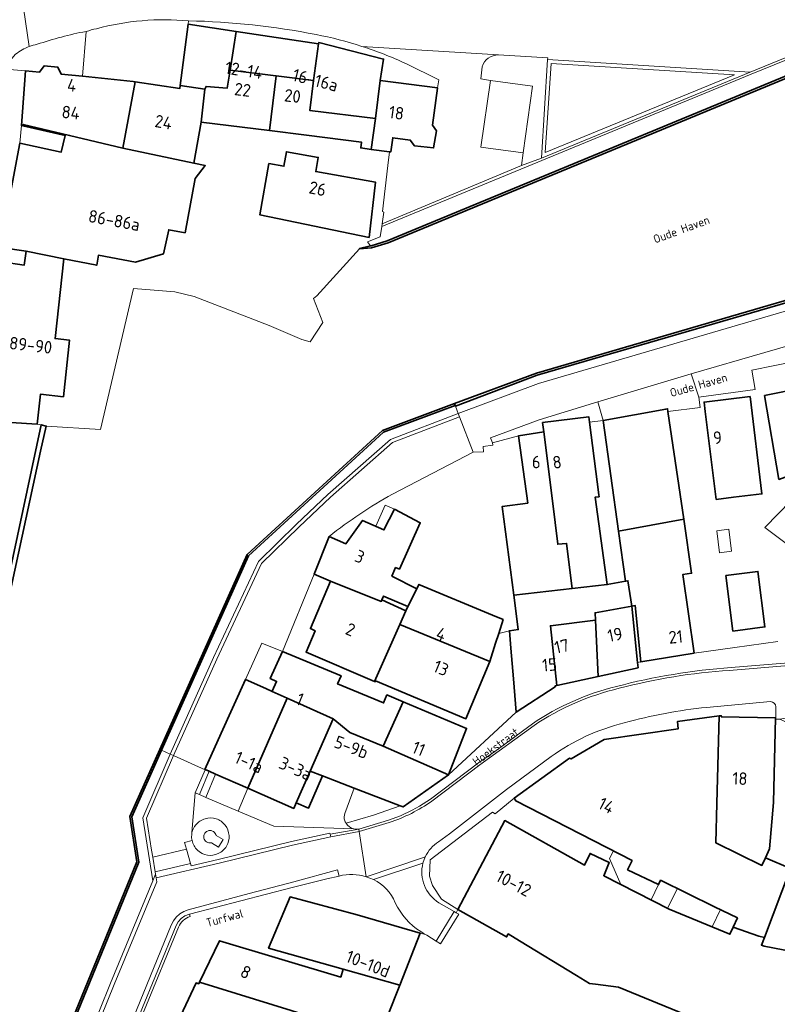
# Model space of a CAD drawing. Header units: metres. Extents: x 149984 to 156489, y 469398 to 478068.
# Tile 782 of 854: x 154388 to 154470, y 474001 to 474107. Entities that reach past the tile are written whole.
import ezdxf
from ezdxf.enums import TextEntityAlignment as Align

# ---------------------------------------------------------------- set-up
doc = ezdxf.new("R2010")
doc.units = ezdxf.units.M
doc.header["$LTSCALE"] = 0.75
for name, color, linetype, lineweight in [('B-WE-GK-KADEMUUR-GV', 252, 'Continuous', 35), ('B-WE-GR-BEPLANTING_CULTUUR_ROOS-GV', 252, 'Continuous', 18), ('B-WE-OG-BEBOUWING-GV', 6, 'Continuous', 35), ('B-WE-OG-BEBOUWING-T18', 1, 'Continuous', 18), ('B-WE-OG-BEBOUWING_LUIFEL-GV', 6, 'Continuous', 18), ('B-WE-OG-BEBOUWING_OVERBOUWING-GV', 6, 'Continuous', 18), ('B-WE-OG-TERREIN_ERF-GV', 252, 'Continuous', 18), ('B-WE-OG-TOPOGRAFIE-T18', 7, 'Continuous', 18), ('B-WE-OG-WATER_HAVEN-GV', 252, 'Continuous', 18), ('B-WE-VH-OPENVERHARDING-GV', 252, 'Continuous', 18), ('B-WE-VH-OPENVERHARDING_BETONELEMENT-GV', 252, 'Continuous', 18), ('B-WE-VH-OPENVERHARDING_BETONSTRAATSTEEN-GV', 252, 'Continuous', 18), ('B-WE-VH-OPENVERHARDING_SIERBESTRATING-GV', 252, 'Continuous', 18), ('B-WE-VH-OPENVERHARDING_STRAATBAKSTEEN-GV', 252, 'Continuous', 18)]:
    doc.layers.add(name, color=color, linetype=linetype, lineweight=lineweight)
doc.styles.add('NLCS-ISO-M500-T18', font='NLCS-ISO.ttf', dxfattribs={"height": 0.9})
doc.styles.add('NLCS-ISO-M750-T18', font='NLCS-ISO.ttf', dxfattribs={"height": 1.35})

msp = doc.modelspace()

# ---------------------------------------------------------------- linework, layer by layer
at = {"layer": 'B-WE-GK-KADEMUUR-GV', "flags": 128}
for points in [[(154585.73, 474182.326), (154569.137, 474140.929), (154558.555, 474124.917), (154547.442, 474114.084), (154510.015, 474087.838), (154444.011, 474068.568), (154435.208, 474065.278), (154435.28, 474065.091), (154435.309, 474065.017), (154444.099, 474068.346), (154510.132, 474087.568), (154529.304, 474101.038), (154547.626, 474113.867), (154558.777, 474124.756), (154569.356, 474140.775), (154585.97, 474182.275), (154599.108, 474219.701)], [(154482.895, 474105.511), (154427.96, 474082.802), (154426.238, 474082.257), (154426.166, 474082.24), (154425.003, 474081.978), (154425.008, 474081.925), (154426.283, 474082.05), (154428.069, 474082.579), (154480.855, 474104.421)]]:
    msp.add_lwpolyline(points, dxfattribs=at)
for points in [[(154435.208, 474065.278), (154427.468, 474062.385), (154412.913, 474049.04), (154403.54, 474028.088), (154403.723, 474028.006), (154413.079, 474048.921), (154427.574, 474062.211), (154435.28, 474065.091)], [(154376.277, 473985.331), (154376.523, 473985.389), (154376.668, 473985.423), (154375.621, 473989.766), (154380.413, 474012.616), (154390.716, 474060.158), (154391.319, 474062.861), (154390.784, 474063.006), (154375.117, 473989.697)], [(154403.54, 474028.088), (154400.316, 474020.881), (154401.081, 474016.008), (154387.56, 473982.961), (154387.755, 473982.916), (154401.287, 474015.984), (154400.523, 474020.853), (154403.723, 474028.006)]]:
    msp.add_lwpolyline(points, close=True, dxfattribs=at)
at = {"layer": 'B-WE-GR-BEPLANTING_CULTUUR_ROOS-GV', "flags": 128}
msp.add_lwpolyline([(154438.173, 474101.505), (154438.033, 474100.203), (154439.087, 474100.038), (154443.578, 474099.429), (154442.599, 474092.254), (154442.415, 474090.902), (154444.552, 474091.675), (154445.224, 474102.275), (154445.235, 474102.454), (154439.938, 474102.781)], dxfattribs=at)
at = {"layer": 'B-WE-GR-BEPLANTING_CULTUUR_ROOS-GV'}
msp.add_lwpolyline([(154439.938, 474102.781, 0.329811), (154438.173, 474101.505)], format="xyb", dxfattribs=at)
at = {"layer": 'B-WE-OG-BEBOUWING-GV', "flags": 128}
for points in [[(154405.732, 474099.508), (154408.381, 474099.095), (154408.51, 474099.399), (154410.77, 474099.208), (154411.111, 474101.138), (154411.737, 474105.315), (154406.59, 474106.087)], [(154415.735, 474100.559), (154416.054, 474100.519), (154420.049, 474100.019), (154420.603, 474103.986), (154411.737, 474105.315), (154411.111, 474101.138)], [(154426.709, 474095.939), (154427.23, 474100.04), (154427.58, 474102.33), (154420.622, 474104.114), (154420.603, 474103.986), (154420.049, 474100.019), (154419.65, 474096.819)], [(154388.848, 474095.319), (154393.839, 474094.124), (154399.571, 474092.747), (154400.878, 474099.894), (154400.669, 474099.925), (154395.208, 474100.482), (154392.934, 474100.714), (154392.583, 474101.459), (154391.092, 474101.603), (154390.604, 474100.934), (154389.111, 474101.066), (154388.66, 474095.184), (154388.817, 474095.149)], [(154416.054, 474100.519), (154415.735, 474100.559), (154411.111, 474101.138), (154410.77, 474099.208), (154408.51, 474099.399), (154408.381, 474099.095), (154407.996, 474095.559), (154415.319, 474094.647)], [(154408.381, 474099.095), (154405.732, 474099.508), (154405.69, 474099.189), (154400.878, 474099.894), (154399.571, 474092.747), (154407.194, 474091.131), (154407.996, 474095.559)], [(154415.319, 474094.647), (154419.317, 474094.149), (154425.213, 474093.414), (154425.128, 474092.78), (154426.264, 474092.627), (154426.709, 474095.939), (154419.65, 474096.819), (154420.049, 474100.019), (154416.054, 474100.519)], [(154427.23, 474100.04), (154426.709, 474095.939), (154426.264, 474092.627), (154428.241, 474092.362), (154428.361, 474092.346), (154428.566, 474093.883), (154430.459, 474093.618), (154430.92, 474092.991), (154432.964, 474092.782), (154433.27, 474094.62), (154432.83, 474095.22), (154433.378, 474099.218), (154433.381, 474099.23)], [(154407.194, 474091.131), (154399.571, 474092.747), (154393.839, 474094.124), (154388.848, 474095.319), (154388.817, 474095.149), (154393.363, 474094.126), (154392.944, 474092.329), (154388.484, 474093.289), (154387.375, 474087.393), (154386.445, 474082.074), (154389.178, 474081.667), (154393.206, 474080.87), (154396.76, 474080.166), (154396.929, 474081.242), (154400.922, 474080.506), (154403.917, 474081.379), (154404.498, 474083.975), (154406.25, 474083.658), (154407.347, 474089.506), (154408.42, 474090.887)], [(154426.04, 474083.165), (154426.724, 474089.086), (154420.295, 474090.229), (154420.568, 474091.765), (154417.144, 474092.374), (154416.867, 474090.818), (154415.263, 474091.103), (154414.285, 474085.604)], [(154386.537, 474080.523), (154385.766, 474072.732), (154384.67, 474063.445), (154390.347, 474063.056), (154390.699, 474066.294), (154393.172, 474066.025), (154393.833, 474072.103), (154392.273, 474072.272), (154393.206, 474080.87), (154389.178, 474081.667), (154388.947, 474080.163)], [(154470.072, 474057.116), (154474.27, 474058.646), (154472.809, 474067.01), (154468.546, 474066.138)], [(154463.334, 474054.981), (154465.206, 474055.206), (154468.246, 474055.571), (154466.988, 474066.041), (154462.046, 474065.447), (154462.17, 474064.44)], [(154445.731, 474054.813), (154446.312, 474050.156), (154447.253, 474050.252), (154447.867, 474045.4), (154451.624, 474045.816), (154450.314, 474055.205), (154450.75, 474055.261), (154450.721, 474055.482), (154449.709, 474063.292), (154449.633, 474063.878), (154444.675, 474063.235), (154444.805, 474062.243)], [(154452.847, 474051.576), (154459.849, 474052.853), (154458.151, 474064.44), (154458.109, 474064.729), (154457.917, 474064.695), (154451.203, 474063.474)], [(154441.581, 474044.681), (154447.867, 474045.4), (154447.253, 474050.252), (154446.312, 474050.156), (154445.731, 474054.813), (154444.805, 474062.243), (154442.098, 474061.822), (154443.077, 474054.589), (154440.34, 474054.234)], [(154421.732, 474050.993), (154420.113, 474046.956), (154421.898, 474046.195), (154427.345, 474044.007), (154427.411, 474044.169), (154427.583, 474044.575), (154430.21, 474043.47), (154431.156, 474045.379), (154428.486, 474046.727), (154428.876, 474047.654), (154429.29, 474047.48), (154431.53, 474052.463), (154428.76, 474053.92), (154427.627, 474051.692), (154425.331, 474052.725), (154423.547, 474050.203)], [(154460.955, 474038.46), (154459.74, 474046.903), (154460.7, 474047.041), (154459.849, 474052.853), (154452.847, 474051.576), (154453.593, 474046.177), (154453.85, 474046.224), (154454.261, 474043.516), (154454.639, 474043.554), (154455.234, 474037.509)], [(154464.381, 474046.799), (154465.134, 474040.827), (154468.577, 474041.261), (154467.824, 474047.233)], [(154426.626, 474035.409), (154429.319, 474041.51), (154429.974, 474042.994), (154427.411, 474044.169), (154427.345, 474044.007), (154421.898, 474046.195), (154419.718, 474041.081), (154420.233, 474040.861), (154419.249, 474038.552)], [(154439.96, 474040.573), (154440.428, 474042.062), (154439.297, 474042.535), (154431.386, 474045.843), (154431.156, 474045.379), (154430.21, 474043.47), (154429.974, 474042.994), (154429.319, 474041.51), (154439.013, 474037.56), (154439.626, 474039.511)], [(154450.314, 474042.79), (154454.261, 474043.516), (154453.85, 474046.224), (154453.593, 474046.177), (154451.624, 474045.816), (154447.867, 474045.4), (154441.581, 474044.681), (154442.062, 474040.975), (154441.113, 474040.851), (154441.266, 474038.996), (154441.539, 474035.683), (154441.836, 474032.086), (154446.026, 474034.812), (154446.016, 474034.929), (154446.218, 474034.973), (154445.524, 474041.393), (154450.353, 474041.993)], [(154454.261, 474043.516), (154450.314, 474042.79), (154450.353, 474041.993), (154450.652, 474035.945), (154454.939, 474036.884), (154454.881, 474037.45)], [(154429.319, 474041.51), (154426.626, 474035.409), (154426.701, 474035.377), (154426.733, 474035.453), (154436.43, 474031.392), (154439.013, 474037.56)], [(154450.353, 474041.993), (154445.524, 474041.393), (154446.218, 474034.973), (154450.652, 474035.945)], [(154415.605, 474034.326), (154417.231, 474033.592), (154422.166, 474031.388), (154423.962, 474029.904), (154427.535, 474028.435), (154429.675, 474033.219), (154427.937, 474033.946), (154427.582, 474033.097), (154422.644, 474035.13), (154423.011, 474036.007), (154416.706, 474038.613), (154415.398, 474035.714), (154416.091, 474035.401), (154415.617, 474034.353)], [(154417.231, 474033.592), (154415.605, 474034.326), (154414.938, 474034.627), (154412.743, 474035.617), (154410.141, 474029.853), (154408.378, 474025.948), (154408.404, 474025.936), (154408.836, 474025.746), (154409.519, 474025.446), (154412.997, 474023.918)], [(154419.684, 474025.752), (154422.166, 474031.388), (154417.231, 474033.592), (154412.997, 474023.918), (154417.926, 474021.752), (154418.184, 474022.339)], [(154429.675, 474033.219), (154427.535, 474028.435), (154434.569, 474025.376), (154436.517, 474030.358)], [(154422.166, 474031.388), (154419.684, 474025.752), (154421.033, 474025.235), (154424.413, 474023.941), (154429.371, 474022.042), (154429.706, 474021.914), (154434.569, 474025.376), (154427.535, 474028.435), (154423.962, 474029.904)], [(154471.329, 474015.269), (154468.651, 474016.433), (154468.256, 474015.625), (154463.319, 474018.041), (154463.42, 474022.26), (154463.676, 474031.687), (154459.163, 474031.089), (154459.265, 474030.316), (154451.295, 474029.176), (154447.734, 474027.069), (154447.581, 474027.144), (154441.627, 474022.836), (154441.794, 474022.566), (154454.304, 474016.138), (154453.81, 474015.156), (154457.146, 474013.559), (154457.37, 474014.027), (154463.155, 474011.18), (154465.626, 474009.964), (154465.17, 474008.969), (154467.919, 474008.021), (154468.519, 474007.864)], [(154463.319, 474018.041), (154468.256, 474015.625), (154468.651, 474016.433), (154469.072, 474017.402), (154469.505, 474022.389), (154469.7, 474031.482), (154463.89, 474031.607), (154463.894, 474031.716), (154463.676, 474031.687), (154463.42, 474022.26)], [(154421.033, 474025.235), (154419.684, 474025.752), (154418.184, 474022.339), (154419.505, 474021.759)], [(154429.318, 474002.742), (154431.529, 474008.344), (154424.737, 474010.308), (154417.537, 474012.224), (154415.224, 474006.72), (154423.232, 474004.46)], [(154421.784, 473998.859), (154421.86, 473999.222), (154425.41, 473997.657), (154426.983, 473997.23), (154427.614, 473999.555), (154428.004, 473999.413), (154429.318, 474002.742), (154423.232, 474004.46), (154422.991, 474003.605), (154409.952, 474007.508), (154407.809, 474003.067), (154417.667, 474000), (154418.323, 473999.796), (154419.203, 473999.558)], [(154418.323, 473999.796), (154417.667, 474000), (154407.809, 474003.067), (154407.727, 474002.897), (154407.437, 474002.974), (154406.043, 474000), (154404.15, 473995.956), (154413.304, 473993.293), (154416.957, 473992.294), (154419.203, 473999.558)]]:
    msp.add_lwpolyline(points, close=True, dxfattribs=at)
msp.add_lwpolyline([(154475.873, 473997.4), (154478.223, 474004.47), (154473.878, 474005.883), (154468.487, 474006.936), (154468.207, 474007.042), (154468.519, 474007.864), (154467.919, 474008.021), (154465.17, 474008.969), (154464.821, 474008.209), (154458.268, 474010.925), (154451.259, 474014.505), (154451.849, 474015.916), (154449.787, 474016.903), (154449.183, 474015.641), (154440.61, 474020.442), (154435.552, 474010.868), (154440.816, 474007.928), (154440.991, 474008.242), (154442.215, 474007.496), (154448.339, 474003.762), (154449.728, 474002.915), (154450.363, 474002.833), (154452.845, 474002.514), (154462.806, 473998.452)], dxfattribs=at)
at = {"layer": 'B-WE-OG-BEBOUWING_LUIFEL-GV', "flags": 128}
for points in [[(154428.76, 474053.92), (154427.769, 474054.366), (154426.745, 474052.089), (154427.627, 474051.692)], [(154474.15, 474052.793), (154471.416, 474054.855), (154468.552, 474051.969), (154471.724, 474049.576)], [(154452.29, 474017.173), (154451.874, 474016.361), (154453.075, 474013.578), (154456.353, 474011.903), (154457.146, 474013.559), (154453.81, 474015.156), (154454.304, 474016.138)], [(154458.113, 474011.004), (154458.268, 474010.925), (154462.892, 474009.008), (154463.804, 474010.861), (154459.165, 474013.143)]]:
    msp.add_lwpolyline(points, close=True, dxfattribs=at)
at = {"layer": 'B-WE-OG-BEBOUWING_OVERBOUWING-GV', "flags": 128}
msp.add_lwpolyline([(154463.42, 474051.617), (154463.705, 474049.245), (154464.992, 474049.4), (154464.707, 474051.771)], close=True, dxfattribs=at)
at = {"layer": 'B-WE-OG-TERREIN_ERF-GV', "flags": 128}
for points in [[(154419.317, 474094.149), (154415.319, 474094.647), (154407.996, 474095.559), (154407.194, 474091.131), (154408.42, 474090.887), (154407.347, 474089.506), (154406.25, 474083.658), (154404.498, 474083.975), (154403.917, 474081.379), (154400.922, 474080.506), (154396.929, 474081.242), (154396.76, 474080.166), (154393.206, 474080.87), (154392.273, 474072.272), (154393.833, 474072.103), (154393.172, 474066.025), (154390.699, 474066.294), (154390.347, 474063.056), (154390.784, 474063.006), (154391.319, 474062.861), (154397.16, 474062.514), (154400.703, 474077.669), (154405.14, 474077.3), (154407.21, 474076.79), (154409.92, 474075.78), (154415.28, 474073.68), (154418.79, 474072.17), (154419.687, 474071.944), (154421.068, 474074.021), (154420.048, 474076.572), (154420.41, 474076.88), (154425.008, 474081.925), (154425.003, 474081.978), (154426.166, 474082.24), (154425.866, 474082.692), (154427.212, 474083.229), (154427.407, 474084.329), (154427.429, 474084.604), (154427.614, 474085.888), (154427.482, 474085.933), (154428.035, 474090.889), (154428.241, 474092.362), (154426.264, 474092.627), (154425.128, 474092.78), (154425.213, 474093.414)], [(154388.66, 474095.184), (154388.484, 474093.289), (154392.944, 474092.329), (154393.363, 474094.126), (154388.817, 474095.149)], [(154414.285, 474085.604), (154415.263, 474091.103), (154416.867, 474090.818), (154417.144, 474092.374), (154420.568, 474091.765), (154420.295, 474090.229), (154426.724, 474089.086), (154426.04, 474083.165)], [(154386.445, 474082.074), (154386.537, 474080.523), (154388.947, 474080.163), (154389.178, 474081.667)], [(154474.27, 474058.646), (154470.072, 474057.116), (154468.546, 474066.138), (154472.809, 474067.01)], [(154463.334, 474054.981), (154462.17, 474064.44), (154462.046, 474065.447), (154466.988, 474066.041), (154468.246, 474055.571), (154465.206, 474055.206)], [(154453.593, 474046.177), (154452.847, 474051.576), (154451.203, 474063.474), (154449.709, 474063.292), (154450.721, 474055.482), (154450.75, 474055.261), (154450.314, 474055.205), (154451.624, 474045.816)], [(154421.898, 474046.195), (154420.113, 474046.956), (154416.706, 474038.613), (154423.011, 474036.007), (154422.644, 474035.13), (154427.582, 474033.097), (154427.937, 474033.946), (154429.675, 474033.219), (154436.517, 474030.358), (154434.569, 474025.376), (154441.836, 474032.086), (154441.539, 474035.683), (154441.266, 474038.996), (154441.113, 474040.851), (154439.96, 474040.573), (154439.626, 474039.511), (154439.013, 474037.56), (154436.43, 474031.392), (154426.733, 474035.453), (154426.701, 474035.377), (154426.626, 474035.409), (154419.249, 474038.552), (154420.233, 474040.861), (154419.718, 474041.081)], [(154465.134, 474040.827), (154464.381, 474046.799), (154467.824, 474047.233), (154468.577, 474041.261)], [(154427.411, 474044.169), (154429.974, 474042.994), (154430.21, 474043.47), (154427.583, 474044.575)], [(154454.261, 474043.516), (154454.881, 474037.45), (154455.234, 474037.509), (154454.639, 474043.554)], [(154415.617, 474034.353), (154416.091, 474035.401), (154415.398, 474035.714), (154416.706, 474038.613), (154414.5, 474039.514), (154412.743, 474035.617), (154414.938, 474034.627), (154415.605, 474034.326)], [(154465.17, 474008.969), (154465.626, 474009.964), (154463.155, 474011.18), (154457.37, 474014.027), (154457.146, 474013.559), (154453.81, 474015.156), (154454.304, 474016.138), (154441.794, 474022.566), (154441.627, 474022.836), (154439.569, 474021.178), (154439.311, 474021.361), (154432.611, 474016.212), (154432.539, 474014.45), (154432.856, 474013.464), (154433.798, 474011.978), (154435.552, 474010.868), (154440.61, 474020.442), (154449.183, 474015.641), (154449.787, 474016.903), (154451.849, 474015.916), (154451.259, 474014.505), (154458.268, 474010.925), (154464.821, 474008.209)]]:
    msp.add_lwpolyline(points, close=True, dxfattribs=at)
for points in [[(154472.116, 474069.872), (154467.173, 474068.89), (154467.522, 474066.786), (154461.46, 474065.963), (154461.625, 474064.879), (154458.151, 474064.44), (154459.849, 474052.853), (154460.7, 474047.041), (154459.74, 474046.903), (154460.955, 474038.46), (154465.35, 474039.06), (154469.979, 474039.692)], [(154421.732, 474050.993), (154423.547, 474050.203), (154425.331, 474052.725), (154427.627, 474051.692), (154428.76, 474053.92), (154431.53, 474052.463), (154429.29, 474047.48), (154428.876, 474047.654), (154428.486, 474046.727), (154431.156, 474045.379), (154431.386, 474045.843), (154439.297, 474042.535), (154440.428, 474042.062), (154439.96, 474040.573), (154441.113, 474040.851), (154442.062, 474040.975), (154441.581, 474044.681), (154440.34, 474054.234), (154443.077, 474054.589), (154442.098, 474061.822), (154439.299, 474061.049), (154439.333, 474060.802), (154438.277, 474060.661), (154438.345, 474060.091), (154437.204, 474060.075), (154428.53, 474055.56)], [(154533.09, 474002.35), (154510.28, 474013.39), (154492.36, 474021.86), (154488.514, 474023.408), (154478.301, 474029.235), (154477.618, 474027.9), (154470.165, 474031.345), (154469.755, 474031.362), (154469.755, 474031.479), (154469.7, 474031.482), (154469.505, 474022.389), (154469.072, 474017.402), (154468.651, 474016.433), (154471.329, 474015.269), (154468.519, 474007.864), (154468.207, 474007.042), (154468.487, 474006.936), (154473.878, 474005.883), (154478.223, 474004.47), (154475.873, 473997.4)], [(154423.559, 474020.173), (154423.475, 474020.31), (154423.36, 474020.61), (154423.36, 474020.85), (154423.43, 474021.19), (154424.413, 474023.941), (154421.033, 474025.235), (154419.505, 474021.759), (154418.184, 474022.339), (154417.926, 474021.752), (154412.997, 474023.918)], [(154412.997, 474023.918), (154411.948, 474021.461), (154415.779, 474019.824), (154424.385, 474019.543)], [(154462.806, 473998.452), (154452.845, 474002.514), (154450.363, 474002.833), (154449.728, 474002.915), (154448.339, 474003.762), (154442.215, 474007.496), (154440.991, 474008.242), (154440.816, 474007.928), (154435.552, 474010.868), (154435.374, 474010.531), (154435.67, 474010.357), (154433.711, 474007.174), (154433.238, 474007.476), (154432.234, 474008.125), (154432.167, 474008.159), (154432.162, 474008.162), (154432.096, 474008.197), (154431.529, 474008.344), (154429.318, 474002.742), (154428.004, 473999.413)]]:
    msp.add_lwpolyline(points, dxfattribs=at)
at = {"layer": 'B-WE-OG-TERREIN_ERF-GV'}
for points in [[(154428.53, 474055.56, 0.038641), (154421.732, 474050.993)], [(154424.385, 474019.543, -0.20754), (154423.559, 474020.173)]]:
    msp.add_lwpolyline(points, format="xyb", dxfattribs=at)
at = {"layer": 'B-WE-OG-WATER_HAVEN-GV', "flags": 128}
for points in [[(154387.56, 473982.961), (154401.081, 474016.008), (154400.316, 474020.881), (154403.54, 474028.088), (154412.913, 474049.04), (154427.468, 474062.385), (154435.208, 474065.278), (154444.011, 474068.568), (154510.015, 474087.838), (154547.442, 474114.084), (154558.555, 474124.917), (154569.137, 474140.929), (154585.73, 474182.326)], [(154480.855, 474104.421), (154428.069, 474082.579), (154426.283, 474082.05), (154425.008, 474081.925), (154420.41, 474076.88), (154420.048, 474076.572), (154421.068, 474074.021), (154419.687, 474071.944), (154418.79, 474072.17), (154415.28, 474073.68), (154409.92, 474075.78), (154407.21, 474076.79), (154405.14, 474077.3), (154400.703, 474077.669), (154397.16, 474062.514), (154391.319, 474062.861), (154390.716, 474060.158), (154380.413, 474012.616)]]:
    msp.add_lwpolyline(points, dxfattribs=at)
at = {"layer": 'B-WE-VH-OPENVERHARDING-GV', "flags": 128}
msp.add_lwpolyline([(154423.559, 474020.173), (154426.514, 474021.038), (154429.371, 474022.042), (154424.413, 474023.941), (154423.43, 474021.19), (154423.36, 474020.85), (154423.36, 474020.61), (154423.475, 474020.31)], close=True, dxfattribs=at)
at = {"layer": 'B-WE-VH-OPENVERHARDING_BETONELEMENT-GV', "flags": 128}
msp.add_lwpolyline([(154407.35, 474023.424), (154407.811, 474023.227), (154408.836, 474025.746), (154408.404, 474025.936), (154408.394, 474025.913)], close=True, dxfattribs=at)
at = {"layer": 'B-WE-VH-OPENVERHARDING_BETONSTRAATSTEEN-GV', "flags": 128}
for points in [[(154442.599, 474092.254), (154443.578, 474099.429), (154439.087, 474100.038), (154438.057, 474092.857)], [(154431.821, 474015.865), (154432.07, 474016.55), (154431.755, 474016.443), (154425.731, 474014.394), (154426.497, 474014.102)], [(154435.374, 474010.531), (154435.173, 474010.649), (154433.238, 474007.476), (154433.711, 474007.174), (154435.67, 474010.357)]]:
    msp.add_lwpolyline(points, close=True, dxfattribs=at)
at = {"layer": 'B-WE-VH-OPENVERHARDING_SIERBESTRATING-GV', "flags": 128}
for points in [[(154445.224, 474102.275), (154444.552, 474091.675), (154466.981, 474100.933)], [(154444.966, 474092.278), (154445.584, 474101.876), (154465.31, 474100.658)], [(154406.389, 474017.354), (154402.772, 474016.511), (154403.026, 474014.919), (154406.827, 474015.814)]]:
    msp.add_lwpolyline(points, close=True, dxfattribs=at)
for points in [[(154384.67, 474063.445), (154385.766, 474072.732), (154386.537, 474080.523), (154386.445, 474082.074), (154387.375, 474087.393), (154388.484, 474093.289), (154388.66, 474095.184), (154389.111, 474101.066), (154386.938, 474101.261), (154386.77, 474100.869)], [(154471.12, 474037.387), (154464.954, 474036.894)], [(154464.749, 474036.594), (154471.165, 474037.13)], [(154443.59, 474030.855), (154439.529, 474027.868), (154437.79, 474026.662), (154432.624, 474022.757)], [(154432.777, 474022.54), (154437.95, 474026.451), (154443.756, 474030.661)], [(154429.406, 474020.961), (154428.118, 474020.471), (154424.938, 474019.525), (154424.98, 474019.253), (154428.203, 474020.22)], [(154422.822, 474014.473), (154421.497, 474014.19), (154417.769, 474013.247), (154406.726, 474010.39), (154406.804, 474010.111)], [(154426.497, 474014.102), (154425.731, 474014.394)], [(154405.552, 474008.993), (154401.868, 474000), (154396.378, 473986.737), (154396.452, 473986.709), (154395.992, 473985.309), (154396.379, 473985.202), (154398.617, 473984.586), (154399.003, 473984.48), (154399.54, 473986.48), (154402.47, 473996.03), (154403.814, 473995.614), (154404.15, 473995.956), (154406.043, 474000), (154407.437, 474002.974), (154407.727, 474002.897), (154407.809, 474003.067), (154409.952, 474007.508), (154422.991, 474003.605), (154423.232, 474004.46), (154415.224, 474006.72), (154417.537, 474012.224), (154424.737, 474010.308), (154431.529, 474008.344), (154432.096, 474008.197)]]:
    msp.add_lwpolyline(points, dxfattribs=at)
at = {"layer": 'B-WE-VH-OPENVERHARDING_SIERBESTRATING-GV'}
for points in [[(154464.954, 474036.894, 0.0465168), (154452.613, 474034.86)], [(154452.925, 474034.663, -0.0483017), (154464.749, 474036.594)], [(154452.613, 474034.86, 0.0887511), (154443.59, 474030.855)], [(154443.756, 474030.661, -0.0913644), (154452.925, 474034.663)], [(154428.203, 474020.22, 0.0725493), (154432.777, 474022.54)], [(154432.624, 474022.757, -0.0527116), (154429.406, 474020.961)], [(154425.731, 474014.394, 0.1405971), (154422.822, 474014.473)], [(154428.846, 474011.609, 0.1854685), (154426.497, 474014.102)], [(154431.574, 474008.506, -0.1390935), (154428.846, 474011.609)], [(154406.804, 474010.111, 0.2169), (154405.552, 474008.993)], [(154432.096, 474008.197, -0.02516), (154431.574, 474008.506)]]:
    msp.add_lwpolyline(points, format="xyb", dxfattribs=at)
at = {"layer": 'B-WE-VH-OPENVERHARDING_STRAATBAKSTEEN-GV', "flags": 128}
for points in [[(154427.407, 474084.329), (154427.212, 474083.229), (154425.866, 474082.692), (154426.166, 474082.24), (154426.238, 474082.257), (154427.96, 474082.802), (154482.895, 474105.511), (154493.78, 474110.786), (154504.4, 474116.559), (154514.499, 474123.277), (154523.866, 474130.894), (154531.316, 474138.823), (154539, 474148.262), (154545.965, 474158.141), (154552.397, 474168.396), (154558.16, 474179.011), (154563.549, 474189.802), (154568.616, 474200.784), (154573.413, 474211.893), (154577.291, 474223.26), (154580.178, 474233.182), (154578.848, 474233.613), (154577.059, 474227.579)], [(154388.704, 474109.12), (154389.494, 474103.688)], [(154389.494, 474103.688), (154388.704, 474109.12)], [(154395.612, 474105.314), (154395.208, 474100.482), (154400.669, 474099.925), (154400.878, 474099.894), (154405.69, 474099.189), (154405.732, 474099.508), (154406.59, 474106.087), (154406.621, 474106.456)], [(154406.621, 474106.456), (154406.59, 474106.087)], [(154425.248, 474103.708), (154439.938, 474102.781), (154445.235, 474102.454), (154445.224, 474102.275), (154466.981, 474100.933), (154481.628, 474106.912)], [(154481.628, 474106.912), (154466.981, 474100.933), (154444.552, 474091.675), (154442.415, 474090.902), (154427.429, 474084.604), (154427.407, 474084.329), (154467.117, 474100.703), (154481.741, 474106.663)], [(154481.741, 474106.663), (154467.117, 474100.703), (154427.407, 474084.329)], [(154395.208, 474100.482), (154395.612, 474105.314)], [(154406.59, 474106.087), (154411.737, 474105.315), (154420.603, 474103.986), (154420.622, 474104.114), (154427.58, 474102.33), (154427.23, 474100.04), (154433.381, 474099.23), (154433.539, 474100.11), (154429.991, 474101.855)], [(154439.938, 474102.781), (154425.248, 474103.708)], [(154388.032, 474102.856), (154387.225, 474101.93), (154386.938, 474101.261), (154389.111, 474101.066), (154390.604, 474100.934), (154391.092, 474101.603), (154392.583, 474101.459), (154392.934, 474100.714), (154395.208, 474100.482)], [(154433.381, 474099.23), (154433.378, 474099.218), (154432.83, 474095.22), (154433.27, 474094.62), (154432.964, 474092.782), (154430.92, 474092.991), (154430.459, 474093.618), (154428.566, 474093.883), (154428.361, 474092.346), (154428.241, 474092.362), (154428.035, 474090.889), (154427.482, 474085.933), (154427.614, 474085.888), (154427.429, 474084.604), (154442.415, 474090.902), (154442.599, 474092.254), (154438.057, 474092.857), (154439.087, 474100.038), (154438.033, 474100.203), (154438.173, 474101.505)], [(154429.991, 474101.855), (154433.539, 474100.11), (154433.381, 474099.23)], [(154504.508, 474085.122), (154444.226, 474067.434), (154435.616, 474064.217), (154435.76, 474063.844), (154437.204, 474060.075), (154438.345, 474060.091), (154438.277, 474060.661), (154439.333, 474060.802), (154439.299, 474061.049), (154439.09, 474061.598), (154444.309, 474063.546), (154450.629, 474065.472), (154460.633, 474068.469), (154476.473, 474073.081)], [(154428.53, 474055.56), (154437.204, 474060.075), (154435.76, 474063.844), (154428.552, 474061.089), (154421.875, 474055.218), (154418.496, 474052.017), (154414.459, 474048.075), (154409.647, 474037.792), (154405.009, 474027.43), (154408.394, 474025.913), (154408.404, 474025.936), (154408.378, 474025.948), (154410.141, 474029.853), (154412.743, 474035.617), (154414.5, 474039.514), (154416.706, 474038.613), (154420.113, 474046.956)], [(154375.117, 473989.697), (154390.784, 474063.006), (154390.347, 474063.056), (154384.67, 474063.445)], [(154420.113, 474046.956), (154421.732, 474050.993)], [(154469.979, 474039.692), (154465.35, 474039.06), (154460.955, 474038.46), (154455.234, 474037.509), (154454.881, 474037.45), (154454.939, 474036.884), (154450.652, 474035.945), (154446.218, 474034.973), (154446.016, 474034.929), (154446.026, 474034.812), (154441.836, 474032.086), (154434.569, 474025.376), (154429.706, 474021.914), (154429.371, 474022.042), (154426.514, 474021.038), (154423.559, 474020.173)], [(154464.954, 474036.894), (154471.12, 474037.387)], [(154471.165, 474037.13), (154464.749, 474036.594)], [(154469.166, 474033.228), (154462.312, 474032.606)], [(154462.312, 474032.606), (154469.166, 474033.228)], [(154433.532, 474011.6), (154435.173, 474010.649), (154435.374, 474010.531), (154435.552, 474010.868), (154433.798, 474011.978), (154432.856, 474013.464), (154432.539, 474014.45), (154432.611, 474016.212), (154439.311, 474021.361), (154439.569, 474021.178), (154441.627, 474022.836), (154447.581, 474027.144), (154447.734, 474027.069), (154451.295, 474029.176), (154459.265, 474030.316), (154459.163, 474031.089), (154463.676, 474031.687), (154463.894, 474031.716), (154463.89, 474031.607), (154469.7, 474031.482), (154469.755, 474031.479), (154469.76, 474032.665)], [(154469.76, 474032.665), (154469.755, 474031.479), (154469.755, 474031.362), (154470.165, 474031.345), (154472.549, 474031.735), (154474.475, 474032.19), (154476.829, 474032.934)], [(154432.624, 474022.757), (154437.79, 474026.662), (154439.529, 474027.868), (154443.59, 474030.855)], [(154443.756, 474030.661), (154437.95, 474026.451), (154432.777, 474022.54)], [(154387.43, 473975.709), (154391.617, 473986.527), (154397.057, 474000), (154398.246, 474002.944), (154402.782, 474013.971), (154401.692, 474020.745), (154404.642, 474027.595), (154403.723, 474028.006), (154400.523, 474020.853), (154401.287, 474015.984), (154387.755, 473982.916)], [(154406.961, 474018.882), (154406.961, 474018.883), (154406.985, 474019.163), (154407.35, 474023.424), (154408.394, 474025.913), (154405.009, 474027.43), (154402.105, 474020.693), (154402.651, 474017.272), (154402.772, 474016.511), (154406.389, 474017.354), (154406.177, 474018.098), (154406.999, 474018.287)], [(154445.591, 474027.313), (154440.782, 474023.795), (154434.658, 474019.005), (154433.484, 474018.154)], [(154433.484, 474018.154), (154434.658, 474019.005), (154440.782, 474023.795), (154445.591, 474027.313)], [(154406.999, 474018.287), (154406.177, 474018.098), (154406.389, 474017.354), (154406.827, 474015.814), (154406.899, 474015.562), (154409.817, 474016.245), (154417.704, 474018.175), (154421.823, 474019.091), (154421.85, 474018.969), (154424.938, 474019.525), (154424.385, 474019.543), (154415.779, 474019.824), (154411.948, 474021.461), (154408.493, 474022.936)], [(154408.493, 474022.936), (154407.811, 474023.227), (154407.35, 474023.424), (154406.985, 474019.163)], [(154424.385, 474019.543), (154424.938, 474019.525), (154428.118, 474020.471), (154429.406, 474020.961)], [(154428.203, 474020.22), (154424.98, 474019.253), (154425.731, 474014.394), (154431.755, 474016.443), (154432.07, 474016.55)], [(154425.731, 474014.394), (154424.98, 474019.253), (154421.909, 474018.701), (154417.799, 474017.787), (154409.91, 474015.856), (154403.13, 474014.268), (154403.198, 474013.843), (154398.616, 474002.793), (154391.989, 473986.379), (154387.76, 473975.454), (154385.61, 473964.191)], [(154406.985, 474019.163), (154406.961, 474018.883)], [(154406.961, 474018.883), (154406.961, 474018.882)], [(154432.07, 474016.55), (154431.821, 474015.865)], [(154385.61, 473964.191), (154389.08, 473963.295), (154389.86, 473966.536), (154391.473, 473972.8), (154394.545, 473982.545), (154395.976, 473986.889), (154395.815, 473987.338), (154399.922, 473997.31), (154404.767, 474009.189), (154404.993, 474009.644), (154405.298, 474010.05), (154405.672, 474010.394), (154406.102, 474010.664), (154406.573, 474010.852), (154413.153, 474012.601), (154417.936, 474013.844), (154422.63, 474015.141), (154422.822, 474014.473)], [(154431.821, 474015.865), (154426.497, 474014.102)], [(154382.267, 473973.56), (154378.367, 473974.461), (154378.266, 473974.074), (154382.23, 473973.158), (154383.28, 473973.063), (154384.329, 473973.172), (154385.337, 473973.48), (154386.268, 473973.977), (154387.085, 473974.643), (154387.76, 473975.454), (154391.989, 473986.379), (154398.616, 474002.793), (154403.198, 474013.843), (154403.13, 474014.268), (154403.067, 474014.664), (154402.782, 474013.971), (154398.246, 474002.944), (154397.057, 474000), (154391.617, 473986.527), (154387.43, 473975.709)], [(154435.173, 474010.649), (154433.532, 474011.6)], [(154406.804, 474010.111), (154406.726, 474010.39), (154406.221, 474010.181), (154405.838, 474009.903), (154405.522, 474009.551), (154405.288, 474009.139), (154401.354, 473999.536), (154396.097, 473986.843)], [(154432.096, 474008.197), (154432.162, 474008.162), (154432.167, 474008.159), (154432.234, 474008.125), (154433.238, 474007.476), (154435.173, 474010.649)], [(154396.097, 473986.843), (154396.378, 473986.737), (154401.868, 474000), (154405.552, 474008.993)]]:
    msp.add_lwpolyline(points, dxfattribs=at)
at = {"layer": 'B-WE-VH-OPENVERHARDING_STRAATBAKSTEEN-GV'}
for points in [[(154406.621, 474106.456, 0.0868402), (154396.729, 474105.607)], [(154396.729, 474105.607, -0.0868402), (154406.621, 474106.456)], [(154420.324, 474104.978, 0.0426185), (154406.621, 474106.456)], [(154406.621, 474106.456, -0.0426185), (154420.324, 474104.978)], [(154390.339, 474103.925, -0.0347422), (154395.612, 474105.314)], [(154395.612, 474105.314, 0.0347422), (154390.339, 474103.925)], [(154396.729, 474105.607, 0.0081977), (154395.612, 474105.314)], [(154395.612, 474105.314, -0.0081977), (154396.729, 474105.607)], [(154425.248, 474103.708, 0.0300484), (154420.324, 474104.978)], [(154420.324, 474104.978, -0.0300484), (154425.248, 474103.708)], [(154389.494, 474103.688, 0.0803727), (154388.032, 474102.856)], [(154388.032, 474102.856, -0.0803727), (154389.494, 474103.688)], [(154389.494, 474103.688, -0.0417843), (154390.339, 474103.925)], [(154390.339, 474103.925, 0.0417843), (154389.494, 474103.688)], [(154429.991, 474101.855, 0.0300877), (154425.248, 474103.708)], [(154425.248, 474103.708, -0.0300877), (154429.991, 474101.855)], [(154438.173, 474101.505, -0.329811), (154439.938, 474102.781)], [(154421.732, 474050.993, -0.038641), (154428.53, 474055.56)], [(154452.613, 474034.86, -0.0465168), (154464.954, 474036.894)], [(154464.749, 474036.594, 0.0483017), (154452.925, 474034.663)], [(154443.59, 474030.855, -0.0887511), (154452.613, 474034.86)], [(154452.925, 474034.663, 0.0913644), (154443.756, 474030.661)], [(154469.76, 474032.665, 0.3828668), (154469.166, 474033.228)], [(154469.166, 474033.228, -0.3828668), (154469.76, 474032.665)], [(154462.312, 474032.606, 0.0440028), (154453.451, 474030.936)], [(154453.451, 474030.936, -0.0440028), (154462.312, 474032.606)], [(154453.451, 474030.936, 0.0981213), (154445.591, 474027.313)], [(154445.591, 474027.313, -0.0981213), (154453.451, 474030.936)], [(154432.777, 474022.54, -0.0725493), (154428.203, 474020.22)], [(154429.406, 474020.961, 0.0527116), (154432.624, 474022.757)], [(154408.394, 474020.642, 0.1501634), (154407.406, 474019.983)], [(154407.406, 474019.983, -0.1501634), (154408.394, 474020.642)], [(154409.581, 474020.629, 0.15081), (154408.394, 474020.642)], [(154408.394, 474020.642, -0.15081), (154409.581, 474020.629)], [(154410.555, 474019.95, 0.1506941), (154409.581, 474020.629)], [(154409.581, 474020.629, -0.1506941), (154410.555, 474019.95)], [(154407.406, 474019.983, 0.1232426), (154406.985, 474019.163)], [(154406.985, 474019.163, -0.1232426), (154407.406, 474019.983)], [(154410.976, 474018.84, 0.1500504), (154410.555, 474019.95)], [(154410.555, 474019.95, -0.1500504), (154410.976, 474018.84)], [(154423.559, 474020.173, 0.20754), (154424.385, 474019.543)], [(154406.961, 474018.882, 0.0773176), (154406.999, 474018.287)], [(154406.999, 474018.287, -0.0773176), (154406.961, 474018.882)], [(154406.999, 474018.287, 0.1497545), (154407.58, 474017.252)], [(154407.58, 474017.252, -0.1497545), (154406.999, 474018.287)], [(154410.699, 474017.686, 0.1500066), (154410.976, 474018.84)], [(154410.976, 474018.84, -0.1500066), (154410.699, 474017.686)], [(154407.58, 474017.252, 0.1514117), (154408.644, 474016.725)], [(154408.644, 474016.725, -0.1514117), (154407.58, 474017.252)], [(154409.82, 474016.888, 0.1509449), (154410.699, 474017.686)], [(154410.699, 474017.686, -0.1509449), (154409.82, 474016.888)], [(154433.484, 474018.154, 0.1411361), (154432.07, 474016.55)], [(154432.07, 474016.55, -0.1411361), (154433.484, 474018.154)], [(154408.644, 474016.725, 0.1504486), (154409.82, 474016.888)], [(154409.82, 474016.888, -0.1504486), (154408.644, 474016.725)], [(154433.532, 474011.6, -0.3289692), (154431.821, 474015.865)], [(154431.821, 474015.865, 0.3289692), (154433.532, 474011.6)], [(154422.822, 474014.473, -0.1405971), (154425.731, 474014.394)], [(154426.497, 474014.102, -0.1854685), (154428.846, 474011.609)], [(154428.846, 474011.609, 0.1390935), (154431.574, 474008.506)], [(154405.552, 474008.993, -0.2169), (154406.804, 474010.111)], [(154431.574, 474008.506, 0.02516), (154432.096, 474008.197)]]:
    msp.add_lwpolyline(points, format="xyb", dxfattribs=at)
at = {"layer": 'B-WE-VH-OPENVERHARDING_STRAATBAKSTEEN-GV', "flags": 128}
for points in [[(154444.966, 474092.278), (154465.31, 474100.658), (154445.584, 474101.876)], [(154505.819, 474085.507), (154511.838, 474087.273), (154530.086, 474099.999), (154529.304, 474101.038), (154510.132, 474087.568), (154444.099, 474068.346), (154435.309, 474065.017), (154435.616, 474064.217), (154444.226, 474067.434), (154504.508, 474085.122)], [(154461.46, 474065.963), (154467.522, 474066.786), (154467.173, 474068.89), (154472.116, 474069.872), (154474.344, 474070.428), (154475.256, 474070.622), (154477.28, 474071.051), (154477.352, 474071.075), (154480.197, 474072.012), (154489.962, 474074.914), (154495.287, 474076.698), (154496.227, 474077.048), (154502.781, 474080.302), (154502.667, 474080.677), (154483.611, 474075.187), (154476.473, 474073.081), (154460.633, 474068.469)], [(154457.917, 474064.695), (154458.109, 474064.729), (154458.151, 474064.44), (154461.625, 474064.879), (154461.46, 474065.963), (154460.633, 474068.469), (154450.629, 474065.472), (154451.203, 474063.474)], [(154404.644, 474027.594), (154409.299, 474037.992), (154414.128, 474048.311), (154418.218, 474052.305), (154421.605, 474055.514), (154428.342, 474061.437), (154435.616, 474064.217), (154435.309, 474065.017), (154435.28, 474065.091), (154427.574, 474062.211), (154413.079, 474048.921), (154403.723, 474028.006), (154404.642, 474027.595)], [(154444.805, 474062.243), (154444.675, 474063.235), (154449.633, 474063.878), (154449.709, 474063.292), (154451.203, 474063.474), (154450.629, 474065.472), (154444.309, 474063.546), (154439.09, 474061.598), (154439.299, 474061.049), (154442.098, 474061.822)], [(154404.644, 474027.594), (154405.009, 474027.43), (154409.647, 474037.792), (154414.459, 474048.075), (154418.496, 474052.017), (154421.875, 474055.218), (154428.552, 474061.089), (154435.76, 474063.844), (154435.616, 474064.217), (154428.342, 474061.437), (154421.605, 474055.514), (154418.218, 474052.305), (154414.128, 474048.311), (154409.299, 474037.992)], [(154404.642, 474027.595), (154401.692, 474020.745), (154402.782, 474013.971), (154403.067, 474014.664), (154403.026, 474014.919), (154402.772, 474016.511), (154402.651, 474017.272), (154402.105, 474020.693), (154405.009, 474027.43), (154404.644, 474027.594)], [(154408.493, 474022.936), (154409.519, 474025.446), (154408.836, 474025.746), (154407.811, 474023.227)], [(154408.493, 474022.936), (154411.948, 474021.461), (154412.997, 474023.918), (154409.519, 474025.446)], [(154408.796, 474019.355), (154408.67, 474019.317), (154408.553, 474019.254), (154408.451, 474019.17), (154408.368, 474019.068), (154408.306, 474018.951), (154408.269, 474018.824), (154408.257, 474018.692), (154408.271, 474018.561), (154408.311, 474018.435), (154408.375, 474018.319), (154408.461, 474018.218), (154408.564, 474018.136), (154408.682, 474018.076), (154408.81, 474018.04), (154408.941, 474018.03), (154409.073, 474018.046), (154409.854, 474017.572), (154410.347, 474018.4), (154409.584, 474018.821), (154409.547, 474018.948), (154409.486, 474019.065), (154409.403, 474019.168), (154409.302, 474019.253), (154409.186, 474019.316), (154409.059, 474019.355), (154408.928, 474019.368)], [(154409.059, 474019.355), (154409.186, 474019.316), (154409.302, 474019.253), (154409.403, 474019.168), (154409.486, 474019.065), (154409.547, 474018.948), (154409.584, 474018.821), (154410.347, 474018.4), (154409.854, 474017.572), (154409.073, 474018.046), (154408.941, 474018.03), (154408.81, 474018.04), (154408.682, 474018.076), (154408.564, 474018.136), (154408.461, 474018.218), (154408.375, 474018.319), (154408.311, 474018.435), (154408.271, 474018.561), (154408.257, 474018.692), (154408.269, 474018.824), (154408.306, 474018.951), (154408.368, 474019.068), (154408.451, 474019.17), (154408.553, 474019.254), (154408.67, 474019.317), (154408.796, 474019.355), (154408.928, 474019.368)], [(154421.85, 474018.969), (154421.909, 474018.701), (154424.98, 474019.253), (154424.938, 474019.525)], [(154421.909, 474018.701), (154421.85, 474018.969), (154421.823, 474019.091), (154417.704, 474018.175), (154409.817, 474016.245), (154406.899, 474015.562), (154406.827, 474015.814), (154403.026, 474014.919), (154403.067, 474014.664), (154403.13, 474014.268), (154409.91, 474015.856), (154417.799, 474017.787)], [(154406.726, 474010.39), (154417.769, 474013.247), (154421.497, 474014.19), (154422.822, 474014.473), (154422.63, 474015.141), (154417.936, 474013.844), (154413.153, 474012.601), (154406.573, 474010.852), (154406.102, 474010.664), (154405.672, 474010.394), (154405.298, 474010.05), (154404.993, 474009.644), (154404.767, 474009.189), (154399.922, 473997.31), (154395.815, 473987.338), (154395.976, 473986.889), (154396.097, 473986.843), (154401.354, 473999.536), (154405.288, 474009.139), (154405.522, 474009.551), (154405.838, 474009.903), (154406.221, 474010.181)]]:
    msp.add_lwpolyline(points, close=True, dxfattribs=at)

# ---------------------------------------------------------------- texts
at = {"layer": 'B-WE-OG-BEBOUWING-T18', "style": 'NLCS-ISO-M750-T18'}
for s, rotation, p in [('12-14', 351.5, (154412.572, 474101.145)), ('16-16a', 345.7, (154420.251, 474100.08)), ('4', 354.2, (154394.074, 474099.526)), ('22', 352.9, (154412.438, 474099.037)), ('20', 352.9, (154417.802, 474098.369)), ('84', 354.2, (154393.958, 474096.589)), ('18', 352.2, (154428.976, 474096.558)), ('24', 349.8, (154403.931, 474095.558)), ('26', 348.3, (154420.498, 474088.4)), ('86-86a', 349.6, (154398.631, 474084.996)), ('89-90', 353.3, (154389.656, 474071.568)), ('9', 6.8, (154463.49, 474061.627)), ('8', 7.4, (154446.233, 474058.988)), ('3', 337.2, (154425.03, 474048.828)), ('2', 337, (154424.027, 474040.989)), ('4', 337.4, (154433.792, 474040.501)), ('19', 12.3, (154452.466, 474040.437)), ('21', 5.6, (154458.989, 474040.196)), ('17', 12.3, (154446.741, 474039.183)), ('13', 337.3, (154433.771, 474036.842)), ('15', 4.7, (154445.428, 474037.2)), ('1', 337.6, (154418.607, 474033.499)), ('5-9b', 339.1, (154424.122, 474028.336)), ('11', 337.4, (154431.364, 474028.177)), ('1-1a', 335.8, (154413.112, 474026.713)), ('3-3a', 336.4, (154418.134, 474026.03)), ('18', 357.7, (154465.897, 474024.963)), ('14', 332.8, (154451.542, 474022.054)), ('10-12', 332.2, (154441.571, 474013.698)), ('10-10d', 338.5, (154425.921, 474005.031)), ('8', 334.3, (154412.771, 474004.146))]:
    msp.add_text(s, height=1.35, rotation=rotation, dxfattribs=at).set_placement(p, align=Align.MIDDLE)
msp.add_text('6', height=1.35, dxfattribs=at).set_placement((154444, 474059), align=Align.MIDDLE)
at = {"layer": 'B-WE-OG-TOPOGRAFIE-T18', "style": 'NLCS-ISO-M500-T18'}
for s, rotation, p in [('Oude Haven', 20.2, (154459.597, 474084.012)), ('Oude Haven', 15.8, (154461.443, 474067.277)), ('Hoekstraat', 36.7, (154439.625, 474028.384)), ('Turfwal', 15.4, (154410.499, 474009.962))]:
    msp.add_text(s, height=0.9, rotation=rotation, dxfattribs=at).set_placement(p, align=Align.MIDDLE)

doc.saveas('drawing.dxf')
